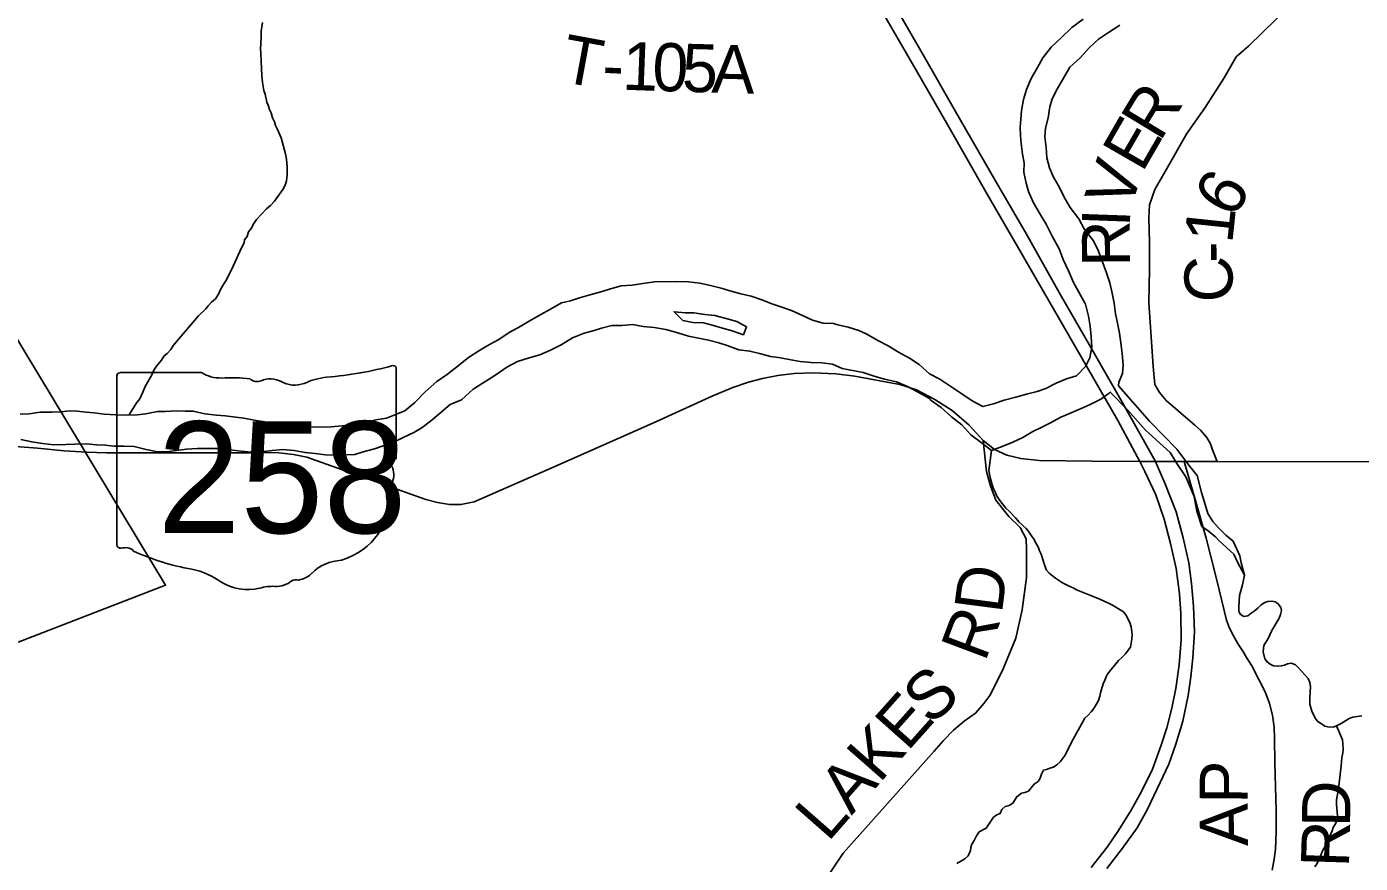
# Model space of a CAD drawing. Extents: x -14196 to 143, y -6096 to 28.
# Drawn here: x 59.995 to 61.569, y 21.949 to 22.937 of the extents above; entities that cross this region are included whole.
import ezdxf

# ---------------------------------------------------------------- set-up
doc = ezdxf.new("R2010")
doc.units = 0
for name, color, linetype in [('GM_X_Corporation', 7, 'Continuous'), ('GM_X_County_Road', 7, 'Continuous'), ('GM_X_County_Road_Text', 7, 'Continuous'), ('GM_X_Interstate_Route', 7, 'Continuous'), ('GM_X_Major_River', 7, 'Continuous'), ('GM_X_Minor_River', 7, 'Continuous'), ('GM_X_State_Location', 7, 'Continuous'), ('GM_X_State_Route', 7, 'Continuous'), ('GM_X_State_Shield', 7, 'Continuous'), ('GM_X_Township_Road', 7, 'Continuous'), ('GM_X_Township_Road_Text', 7, 'Continuous')]:
    doc.layers.add(name, color=color, linetype=linetype)

msp = doc.modelspace()

# ---------------------------------------------------------------- linework, layer by layer
at = {"layer": 'GM_X_Corporation'}
msp.add_lwpolyline([(59.9846, 22.2098), (60.1588, 22.2769), (59.7754, 22.9123)], dxfattribs=at)
at = {"layer": 'GM_X_County_Road'}
for points in [[(61.3247, 22.5353), (61.3237, 22.547), (61.3195, 22.6108), (61.3202, 22.6499), (61.3201, 22.6818), (61.3194, 22.7103), (61.3203, 22.7263), (61.3266, 22.7442), (61.3403, 22.7683), (61.3645, 22.8104), (61.3858, 22.8411), (61.4086, 22.876), (61.4224, 22.9009), (61.4374, 22.914), (61.4694, 22.9452), (61.5055, 22.9791), (61.5398, 23.0069), (61.576, 23.0325)], [(61.4002, 22.423), (61.3947, 22.4367), (61.3922, 22.4439), (61.3879, 22.4513), (61.3804, 22.46), (61.3738, 22.4658), (61.34, 22.4952), (61.3319, 22.5044), (61.3265, 22.5138), (61.3247, 22.5353)]]:
    msp.add_lwpolyline(points, dxfattribs=at)
at = {"layer": 'GM_X_Interstate_Route'}
for points in [[(61.2138, 22.6226), (61.1749, 22.6914), (61.1387, 22.7538), (61.0895, 22.839), (61.0547, 22.9004), (61.0093, 22.9791), (60.975, 23.0389), (60.9413, 23.0976), (60.8995, 23.1703), (60.8467, 23.2618), (60.7819, 23.3749), (60.748, 23.4334)], [(61.2515, 21.9438), (61.2704, 21.9678), (61.2835, 21.9872), (61.2988, 22.0115), (61.3104, 22.0326), (61.3237, 22.0597), (61.3339, 22.0879), (61.3406, 22.1084), (61.3465, 22.1318), (61.3513, 22.155), (61.3551, 22.1831), (61.3576, 22.2126), (61.3574, 22.2435), (61.3558, 22.2668), (61.3516, 22.2966), (61.3451, 22.3264), (61.3375, 22.355), (61.3276, 22.3836), (61.3148, 22.4113), (61.309, 22.4231), (61.2829, 22.4715), (61.2186, 22.5828), (61.1686, 22.6694), (61.1287, 22.7386), (61.0824, 22.8202), (61.0447, 22.8852), (60.9993, 22.964)], [(61.2489, 22.5614), (61.2226, 22.6069), (61.2138, 22.6226)], [(61.328, 22.421), (61.3272, 22.4229), (61.2897, 22.4904), (61.2489, 22.5614)], [(61.27, 21.9423), (61.2882, 21.9665), (61.3057, 21.9905), (61.3174, 22.0119), (61.3327, 22.044), (61.3429, 22.0655), (61.3508, 22.0881), (61.3595, 22.1165), (61.3659, 22.1466), (61.369, 22.1687), (61.3715, 22.1912), (61.3733, 22.2221), (61.3721, 22.2521), (61.3698, 22.2789), (61.3667, 22.3034), (61.36, 22.333), (61.3516, 22.3638), (61.3384, 22.3975), (61.328, 22.421)]]:
    msp.add_lwpolyline(points, dxfattribs=at)
at = {"layer": 'GM_X_Major_River'}
for p, q in [((60.8233, 22.591), (60.8073, 22.5954)), ((60.8056, 22.5836), (60.8162, 22.5807))]:
    msp.add_line(p, q, dxfattribs=at)
for points in [[(61.2419, 22.9453), (61.2287, 22.9357), (61.2163, 22.9237), (61.204, 22.9122), (61.1942, 22.8999), (61.1879, 22.8885), (61.1805, 22.8755), (61.175, 22.8625), (61.1714, 22.8507), (61.1692, 22.8374), (61.1682, 22.8275), (61.1676, 22.818), (61.1681, 22.8081), (61.1686, 22.7987), (61.1703, 22.7858), (61.1723, 22.7759), (61.1721, 22.7649), (61.1745, 22.7517), (61.1773, 22.7418), (61.1831, 22.7294), (61.1905, 22.7162), (61.1983, 22.7034), (61.2053, 22.689), (61.2138, 22.6743), (61.2182, 22.6615), (61.2248, 22.6483), (61.2306, 22.6343), (61.2446, 22.6087), (61.2482, 22.5947), (61.2503, 22.5829), (61.2516, 22.5701), (61.2521, 22.5579), (61.25, 22.5454), (61.2448, 22.5351), (61.2339, 22.5243), (61.2222, 22.5207), (61.2101, 22.5157), (61.1977, 22.5094), (61.1875, 22.5059), (61.175, 22.5027), (61.1625, 22.4991), (61.1486, 22.4955), (61.1361, 22.4912), (61.1236, 22.488), (61.111, 22.4947), (61.0988, 22.5029), (61.0727, 22.5201), (61.0605, 22.5267), (61.0482, 22.5376), (61.0368, 22.545), (61.0241, 22.5521), (61.0119, 22.5595), (60.9997, 22.5658), (60.9867, 22.5733), (60.9772, 22.5777), (60.9646, 22.5817), (60.9524, 22.5846), (60.9471, 22.5861)], [(61.4324, 22.2888), (61.4284, 22.3032), (61.427, 22.3116), (61.4191, 22.3289), (61.4102, 22.336), (61.4018, 22.3449), (61.3952, 22.3523), (61.3891, 22.3617), (61.3849, 22.3762), (61.3815, 22.3863), (61.3765, 22.4067), (61.3679, 22.417), (61.3525, 22.4378), (61.3202, 22.4705), (61.2836, 22.5124), (61.2841, 22.5169), (61.2882, 22.5269), (61.2892, 22.5367), (61.2879, 22.5504), (61.287, 22.5602), (61.2849, 22.5746), (61.2825, 22.5864), (61.2801, 22.5974), (61.2784, 22.6099), (61.2763, 22.622), (61.2735, 22.6341), (61.2696, 22.6458), (61.2601, 22.6715), (61.2543, 22.6836), (61.2435, 22.6971), (61.2369, 22.7095), (61.2265, 22.7231), (61.2195, 22.7351), (61.214, 22.7468), (61.2067, 22.7597), (61.2024, 22.7699), (61.1992, 22.7816), (61.1983, 22.7937), (61.1966, 22.8066), (61.1976, 22.8165), (61.2008, 22.829), (61.2026, 22.842), (61.2055, 22.8515), (61.2118, 22.8637), (61.2188, 22.8756), (61.2263, 22.8886), (61.2386, 22.8997), (61.2495, 22.912), (61.26, 22.9216), (61.2717, 22.9297), (61.2852, 22.9382)], [(60.9471, 22.5861), (60.9349, 22.5863), (60.9224, 22.59), (60.9105, 22.5955), (60.8976, 22.6014), (60.8838, 22.6062), (60.8743, 22.6091), (60.8625, 22.6139), (60.8499, 22.6183), (60.8377, 22.6212), (60.8248, 22.6245), (60.8145, 22.6278), (60.802, 22.631), (60.7894, 22.6335), (60.7761, 22.6353), (60.7621, 22.6355), (60.7359, 22.6352), (60.7222, 22.6331), (60.7094, 22.6314), (60.6965, 22.6305), (60.684, 22.6269), (60.6742, 22.6238), (60.661, 22.6202), (60.6473, 22.6163), (60.6368, 22.6127), (60.6262, 22.6103), (60.613, 22.6029), (60.6017, 22.5967)], [(60.6017, 22.5967), (60.59, 22.5898), (60.5772, 22.5824), (60.5652, 22.5758), (60.5516, 22.5669), (60.5384, 22.5595), (60.5286, 22.5537), (60.5162, 22.546), (60.5042, 22.536), (60.4914, 22.526), (60.479, 22.5175), (60.4651, 22.5052), (60.4532, 22.4929), (60.4411, 22.4829), (60.4294, 22.4782), (60.4196, 22.4743), (60.4068, 22.4722), (60.3935, 22.469), (60.3803, 22.4666), (60.3674, 22.4653), (60.3541, 22.464), (60.3287, 22.4637), (60.3154, 22.4631), (60.3018, 22.4641), (60.2885, 22.4666), (60.2759, 22.4699), (60.2633, 22.472), (60.2512, 22.4741), (60.2386, 22.4759), (60.2291, 22.4769), (60.2189, 22.4776), (60.2052, 22.4793), (60.1915, 22.4825), (60.182, 22.4824), (60.1714, 22.4827), (60.1589, 22.4822), (60.1494, 22.482), (60.1354, 22.4792), (60.1252, 22.4783), (60.1126, 22.4778), (60.1001, 22.478), (60.0865, 22.479), (60.0747, 22.4804), (60.0652, 22.4814), (60.0545, 22.4824), (60.0451, 22.4827), (60.0356, 22.4818), (60.0246, 22.4813), (60.0109, 22.4815), (59.9977, 22.4795), (59.9871, 22.4789)], [(60.8073, 22.5954), (60.7952, 22.5968), (60.7823, 22.5985), (60.7724, 22.5988), (60.7591, 22.5998), (60.7695, 22.5896), (60.7813, 22.5871), (60.7938, 22.5869), (60.8056, 22.5836)], [(60.5615, 22.5344), (60.5743, 22.541), (60.5879, 22.5453), (60.6004, 22.5489), (60.6132, 22.5547), (60.6257, 22.561), (60.6392, 22.5691), (60.6528, 22.5746), (60.6634, 22.5774), (60.6732, 22.5805), (60.6857, 22.5837), (60.6975, 22.5838), (60.71, 22.5847), (60.7225, 22.5826), (60.7354, 22.5813), (60.7495, 22.5788), (60.7636, 22.5751), (60.7762, 22.5711), (60.7899, 22.5683), (60.7997, 22.5665), (60.8119, 22.5632), (60.8218, 22.5599), (60.8355, 22.5548), (60.8485, 22.5534), (60.8599, 22.5505), (60.8728, 22.5472), (60.8823, 22.5458), (60.8949, 22.5437), (60.9078, 22.5412), (60.9207, 22.5398), (60.9336, 22.5396), (60.9462, 22.5379), (60.9576, 22.5327), (60.9823, 22.5281), (60.9953, 22.524), (61.0075, 22.5204), (61.0216, 22.5172), (61.0345, 22.5116), (61.0471, 22.5049), (61.0605, 22.4975)], [(60.8162, 22.5807), (60.8277, 22.5774), (60.841, 22.5727), (60.8447, 22.5822), (60.8332, 22.5885), (60.8233, 22.591)], [(59.9878, 22.449), (60.0008, 22.4461), (60.0137, 22.4444), (60.027, 22.4426), (60.041, 22.4432), (60.0516, 22.4437), (60.0649, 22.4438), (60.0778, 22.4429), (60.0873, 22.4422), (60.0983, 22.4412), (60.1101, 22.4413), (60.1219, 22.4407), (60.1359, 22.4371), (60.1492, 22.4346), (60.1595, 22.4343), (60.1716, 22.436), (60.1834, 22.4377), (60.1959, 22.4386), (60.2091, 22.4384), (60.2213, 22.4385), (60.2346, 22.4368), (60.2479, 22.4354), (60.2608, 22.434), (60.2748, 22.435), (60.2847, 22.4362), (60.2976, 22.4371), (60.3105, 22.4361), (60.3234, 22.4336), (60.3352, 22.4326), (60.3477, 22.4309), (60.3595, 22.4307), (60.369, 22.4311), (60.3822, 22.4313), (60.3921, 22.4345), (60.4053, 22.438), (60.4155, 22.4416), (60.4261, 22.4451), (60.4393, 22.4513), (60.4517, 22.4572), (60.4615, 22.4634), (60.4716, 22.4707), (60.4814, 22.4788), (60.4949, 22.4903), (60.5081, 22.4958), (60.522, 22.5085), (60.5356, 22.517), (60.5487, 22.5255), (60.5615, 22.5344)], [(61.0605, 22.4975), (61.0624, 22.4949), (61.0743, 22.4867), (61.0866, 22.4758), (61.0988, 22.4665), (61.1092, 22.4545), (61.1215, 22.4455), (61.1338, 22.4362), (61.1462, 22.4409), (61.1591, 22.446), (61.1707, 22.4514), (61.1824, 22.4584), (61.1922, 22.4631), (61.2035, 22.4689), (61.2156, 22.4755), (61.2277, 22.4806), (61.2397, 22.4857), (61.2496, 22.49), (61.2627, 22.4966), (61.2726, 22.5039), (61.274, 22.5051), (61.2945, 22.4836), (61.3157, 22.4602), (61.3447, 22.4338), (61.3526, 22.4207), (61.3631, 22.4048), (61.3728, 22.3817), (61.376, 22.3645), (61.3821, 22.3463), (61.3896, 22.3411), (61.3985, 22.3336), (61.4018, 22.3303), (61.4074, 22.3252), (61.42, 22.3135), (61.4242, 22.3041), (61.4324, 22.2888)]]:
    msp.add_lwpolyline(points, dxfattribs=at)
at = {"layer": 'GM_X_Minor_River'}
for points in [[(60.1155, 22.4779), (60.1249, 22.4927), (60.1283, 22.4969), (60.1298, 22.5007), (60.132, 22.5049), (60.1346, 22.5117), (60.1424, 22.5255), (60.1451, 22.5308), (60.148, 22.5358), (60.1541, 22.5427), (60.1571, 22.5477), (60.1608, 22.5504), (60.165, 22.5553), (60.1683, 22.5603), (60.1977, 22.5952), (60.2063, 22.6032), (60.209, 22.607), (60.2131, 22.6113), (60.2176, 22.6151), (60.2214, 22.6205), (60.2236, 22.6262), (60.2277, 22.6327), (60.2307, 22.6376), (60.2385, 22.6537), (60.2486, 22.6754), (60.2516, 22.6812), (60.2519, 22.685), (60.2553, 22.6888), (60.2568, 22.6941), (60.2602, 22.6987), (60.262, 22.7029), (60.2661, 22.709), (60.2778, 22.7213), (60.2827, 22.7255), (60.2872, 22.7305), (60.2974, 22.7443), (60.3, 22.7492), (60.3014, 22.7546), (60.3025, 22.7614), (60.3025, 22.766), (60.3024, 22.7709), (60.3016, 22.78), (60.3004, 22.7865), (60.2952, 22.8051), (60.2909, 22.8153), (60.2886, 22.8198), (60.2874, 22.824), (60.2851, 22.8289), (60.2835, 22.8346), (60.2816, 22.8388), (60.28, 22.8437), (60.2784, 22.8475), (60.2764, 22.857), (60.2749, 22.8611), (60.2732, 22.8706), (60.2724, 22.879), (60.2715, 22.8953), (60.2714, 22.9056), (60.2709, 22.9101), (60.2715, 22.9238), (60.2718, 22.9314), (60.2733, 22.9413)], [(61.1338, 22.4362), (61.1308, 22.4125), (61.1321, 22.4041), (61.1344, 22.3954), (61.136, 22.3909), (61.1379, 22.3871), (61.1395, 22.3829), (61.1434, 22.3769), (61.1507, 22.3678), (61.1549, 22.3641), (61.1619, 22.3565), (61.1665, 22.3516), (61.1745, 22.3441), (61.178, 22.34), (61.1811, 22.3351), (61.1842, 22.3309), (61.1861, 22.3267), (61.1888, 22.3222), (61.1904, 22.3177), (61.1924, 22.3135), (61.1967, 22.2999), (61.1986, 22.2949), (61.2017, 22.2912), (61.2056, 22.2882), (61.2094, 22.2852), (61.2174, 22.2799), (61.2262, 22.2754), (61.2301, 22.2739), (61.2339, 22.2717), (61.2618, 22.2606), (61.2675, 22.2576), (61.2717, 22.2557), (61.2767, 22.2535), (61.2894, 22.2456), (61.2924, 22.2418), (61.2971, 22.2328), (61.2987, 22.2278), (61.2999, 22.2187), (61.2996, 22.2134), (61.2978, 22.2039), (61.2952, 22.2001), (61.2918, 22.1959), (61.2873, 22.1913), (61.2835, 22.1882), (61.2805, 22.184), (61.273, 22.1752), (61.27, 22.1709), (61.2677, 22.1648), (61.2655, 22.1606), (61.2626, 22.15), (61.2618, 22.1458), (61.26, 22.1408), (61.2574, 22.1359), (61.2544, 22.1313), (61.2514, 22.1274), (61.248, 22.1236), (61.2438, 22.1198), (61.2281, 22.0915), (61.2207, 22.0762), (61.2147, 22.0682), (61.2109, 22.0647), (61.2071, 22.062), (61.2026, 22.0609), (61.1988, 22.0593), (61.195, 22.0585), (61.1928, 22.0539), (61.1913, 22.049), (61.1887, 22.0452), (61.1841, 22.0421), (61.1807, 22.0375), (61.1774, 22.0336), (61.1732, 22.0321), (61.169, 22.0313), (61.1637, 22.0271), (61.1589, 22.0194), (61.1547, 22.0167), (61.1498, 22.0155), (61.146, 22.0121), (61.1441, 22.0075), (61.14, 22.0059), (61.1362, 22.0029), (61.1276, 21.9899), (61.1192, 21.9856), (61.1162, 21.981), (61.1133, 21.9753), (61.1106, 21.9711), (61.1095, 21.9673), (61.1088, 21.9635), (61.1062, 21.9574), (61.1024, 21.9539), (61.093, 21.9485)], [(61.4324, 22.2888), (61.4299, 22.2773), (61.4266, 22.2648), (61.4256, 22.2515), (61.4256, 22.2465), (61.4272, 22.2427), (61.4318, 22.2401), (61.4363, 22.2409), (61.4401, 22.244), (61.4439, 22.2463), (61.448, 22.2498), (61.4522, 22.2536), (61.4563, 22.2567), (61.4601, 22.2579), (61.4647, 22.2583), (61.4685, 22.2572), (61.4723, 22.2549), (61.4754, 22.2508), (61.4762, 22.247), (61.4751, 22.2424), (61.4733, 22.2379), (61.4647, 22.2233), (61.4598, 22.2134), (61.4576, 22.2096), (61.4553, 22.2058), (61.4543, 22.1981), (61.4566, 22.1902), (61.459, 22.1864), (61.4628, 22.1838), (61.4666, 22.1819), (61.4712, 22.1812), (61.4758, 22.1816), (61.4796, 22.1824), (61.4833, 22.184), (61.4879, 22.1848), (61.4925, 22.1829), (61.496, 22.1792), (61.5075, 22.1667), (61.5095, 22.1622), (61.5103, 22.1569), (61.5096, 22.1443), (61.5097, 22.1364), (61.5117, 22.1284), (61.516, 22.1201), (61.5187, 22.1163), (61.5271, 22.1107), (61.5309, 22.1096), (61.537, 22.1092), (61.5412, 22.1108), (61.5465, 22.1135), (61.5559, 22.1197), (61.5601, 22.1212), (61.5708, 22.1229)], [(61.5412, 22.1108), (61.5482, 22.0942), (61.5486, 22.0896), (61.5487, 22.0835), (61.5484, 22.079), (61.5473, 22.0732), (61.5466, 22.0637), (61.5435, 22.0367), (61.5424, 22.0322), (61.541, 22.0234), (61.541, 22.0181), (61.5423, 22.0052), (61.5416, 22.0002), (61.5401, 21.996), (61.5371, 21.9907), (61.536, 21.9869), (61.5323, 21.9789), (61.5297, 21.9724), (61.5244, 21.9632), (61.523, 21.959), (61.52, 21.9537), (61.5185, 21.9491), (61.5155, 21.9445)]]:
    msp.add_lwpolyline(points, dxfattribs=at)
at = {"layer": 'GM_X_State_Route'}
msp.add_lwpolyline([(59.9185, 22.4454), (60.0078, 22.4388), (60.039, 22.4357), (60.0657, 22.4339), (60.0891, 22.4332), (60.2589, 22.4333), (60.2784, 22.4337), (60.2923, 22.4333), (60.3098, 22.4312), (60.3256, 22.4283), (60.4662, 22.3782), (60.4799, 22.3745), (60.4939, 22.3723), (60.5075, 22.3721), (60.5231, 22.3754), (60.6146, 22.4156), (60.7341, 22.4682), (60.8047, 22.5006), (60.8285, 22.5106), (60.847, 22.5168), (60.8634, 22.5211), (60.8815, 22.5248), (60.9008, 22.5269), (60.9233, 22.5279), (60.95, 22.5267), (60.9724, 22.5238), (60.9956, 22.5195), (61.0254, 22.5141), (61.0453, 22.5076), (61.067, 22.4961), (61.0874, 22.4831), (61.1073, 22.4659), (61.1241, 22.4478), (61.1372, 22.4374), (61.1518, 22.4306), (61.1682, 22.4265), (61.19, 22.4244), (61.2524, 22.4235), (61.309, 22.4231), (61.3272, 22.4229), (61.3612, 22.4229), (61.4002, 22.423), (61.505, 22.4228), (61.6388, 22.4229)], dxfattribs=at)
at = {"layer": 'GM_X_State_Shield'}
for p, q in [((60.431, 22.4282), (60.431, 22.5329)), ((60.1014, 22.5245), (60.1014, 22.3244)), ((60.2012, 22.528), (60.1047, 22.528)), ((60.431, 22.4283), (60.431, 22.4282))]:
    msp.add_line(p, q, dxfattribs=at)
for centre, major_axis, start_param, end_param in [((60.3136, 22.8008), (0.3495, 0), 4.814394, 5.042369), ((60.4274, 22.5334), (0.00367, 0), 6.141152, 7.989035), ((60.1052, 22.5249), (0.00382, 0), 1.712693, 3.28349), ((60.2242, 22.5512), (0.037, 0), 4.042523, 4.731795), ((60.2365, 22.4156), (0.133, 0), 1.404758, 1.657858), ((60.2667, 22.526), (0.0107, 0), 3.836095, 5.185415), ((60.2823, 22.5029), (0.0222, 0), 0.950623, 2.079405), ((60.311, 22.5346), (0.0267, 0), 4.081561, 5.145723), ((60.3582, 22.4668), (0.0703, 0), 1.699011, 2.107814), ((60.4302, 22.4206), (0.00568, 0), 1.883978, 3.671073), ((60.3941, 22.4073), (0.0341, 0), 5.934695, 6.695948), ((60.4271, 22.4278), (0.00393, 0), 5.05454, 6.418171), ((60.4442, 22.3844), (0.0248, 0), 2.387724, 3.262537), ((60.3332, 22.3711), (0.0874, 0), 5.101752, 6.440018), ((60.1053, 22.324), (0.00385, 0), 3.00124, 4.508301), ((60.1058, 22.3444), (0.0294, 0), 4.665946, 4.897461), ((60.1119, 22.3129), (0.0106, 0), 0.519207, 1.627899), ((60.2457, 22.4927), (0.2524, 0), 4.195997, 4.488961), ((60.1704, 22.2345), (0.079, 0), 0.823519, 1.323587), ((60.3701, 22.2682), (0.0479, 0), 1.647645, 2.488434), ((60.2558, 22.3119), (0.0501, 0), 4.026481, 4.996735), ((60.2885, 22.2969), (0.0267, 0), 4.691044, 5.507374), ((60.3126, 22.2775), (0.00752, 0), 1.147584, 2.315152), ((60.3094, 22.305), (0.0282, 0), 4.937069, 5.64225), ((60.2848, 22.2427), (0.0412, 0), 1.495662, 1.94098)]:
    msp.add_ellipse(centre, major_axis=major_axis, ratio=0.8, start_param=start_param, end_param=end_param, dxfattribs=at)
at = {"layer": 'GM_X_Township_Road'}
for points in [[(60.9415, 21.9345), (60.9587, 21.9606), (61.0079, 22.0155), (61.0529, 22.0663), (61.066, 22.0809), (61.0769, 22.0935), (61.0889, 22.1059), (61.1013, 22.1163), (61.1149, 22.126), (61.1246, 22.1371), (61.1318, 22.1467), (61.1466, 22.1761), (61.1625, 22.2143), (61.17, 22.2479), (61.1749, 22.2859), (61.1752, 22.319), (61.1747, 22.3319), (61.1676, 22.3451), (61.1542, 22.3582), (61.1387, 22.3774), (61.1324, 22.3944), (61.128, 22.4111), (61.1241, 22.4478)], [(61.4319, 22.1966), (61.4248, 22.2074), (61.4195, 22.217), (61.4148, 22.2262), (61.4113, 22.2355), (61.3996, 22.2829), (61.3872, 22.3324), (61.3756, 22.3727), (61.3612, 22.4229)], [(61.4651, 21.9404), (61.4675, 21.9535), (61.4689, 21.9653), (61.4698, 21.986), (61.4697, 22.011), (61.4683, 22.0671), (61.468, 22.0965), (61.4674, 22.1095), (61.4653, 22.1236), (61.4621, 22.1372), (61.4567, 22.151), (61.4499, 22.165), (61.441, 22.1819), (61.4329, 22.1949), (61.4319, 22.1966)]]:
    msp.add_lwpolyline(points, dxfattribs=at)

# ---------------------------------------------------------------- texts
at = {"layer": 'GM_X_County_Road_Text'}
for s, rotation, p in [('R', 58.8167, (61.3327, 22.7996)), ('E', 59.9984, (61.3116, 22.7631)), ('V', 71.5374, (61.297, 22.7184)), ('6', 60.1402, (61.4197, 22.7085)), ('1', 83.9782, (61.4179, 22.6795)), ('R', 90.6635, (61.2975, 22.6534)), ('I', 87.9465, (61.297, 22.6993)), ('-', 90.4527, (61.4182, 22.6579)), ('C', 90.4762, (61.4186, 22.6112))]:
    msp.add_text(s, height=0.0568, rotation=rotation, dxfattribs=at).set_placement(p)
at = {"layer": 'GM_X_State_Location'}
for s in ['s', 'r']:
    msp.add_text(s, height=0.000189, dxfattribs=at).set_placement((60.2625, 22.4112))
msp.add_text('258', height=0.000189, rotation=0, dxfattribs=at).set_placement((60.1957, 22.3974))
at = {"layer": 'GM_X_State_Shield'}
msp.add_text('258', height=0.13184, dxfattribs=at).set_placement((60.1491, 22.3385))
at = {"layer": 'GM_X_Township_Road_Text'}
for s, rotation, p in [('T', 349.5012, (60.6233, 22.8721)), ('1', 357.8368, (60.6973, 22.8622)), ('0', 358.2763, (60.7328, 22.8609)), ('5', 358.3789, (60.7679, 22.8598)), ('A', 358.3992, (60.8029, 22.8588)), ('-', 357.2395, (60.6734, 22.8634)), ('D', 82.5762, (61.1459, 22.2425)), ('R', 69.3713, (61.126, 22.1852)), ('S', 41.4027, (61.0614, 22.1102)), ('E', 48.3049, (61.0345, 22.0797)), ('K', 48.7274, (61.0015, 22.0422)), ('A', 48.7428, (60.9686, 22.0046)), ('P', 89.5296, (61.4362, 22.0188)), ('D', 89.3712, (61.557, 21.9911)), ('L', 48.7451, (60.9406, 21.9727)), ('A', 90.5538, (61.4367, 21.969)), ('R', 88.2336, (61.5556, 21.9432))]:
    msp.add_text(s, height=0.0568, rotation=rotation, dxfattribs=at).set_placement(p)

doc.saveas('drawing.dxf')
